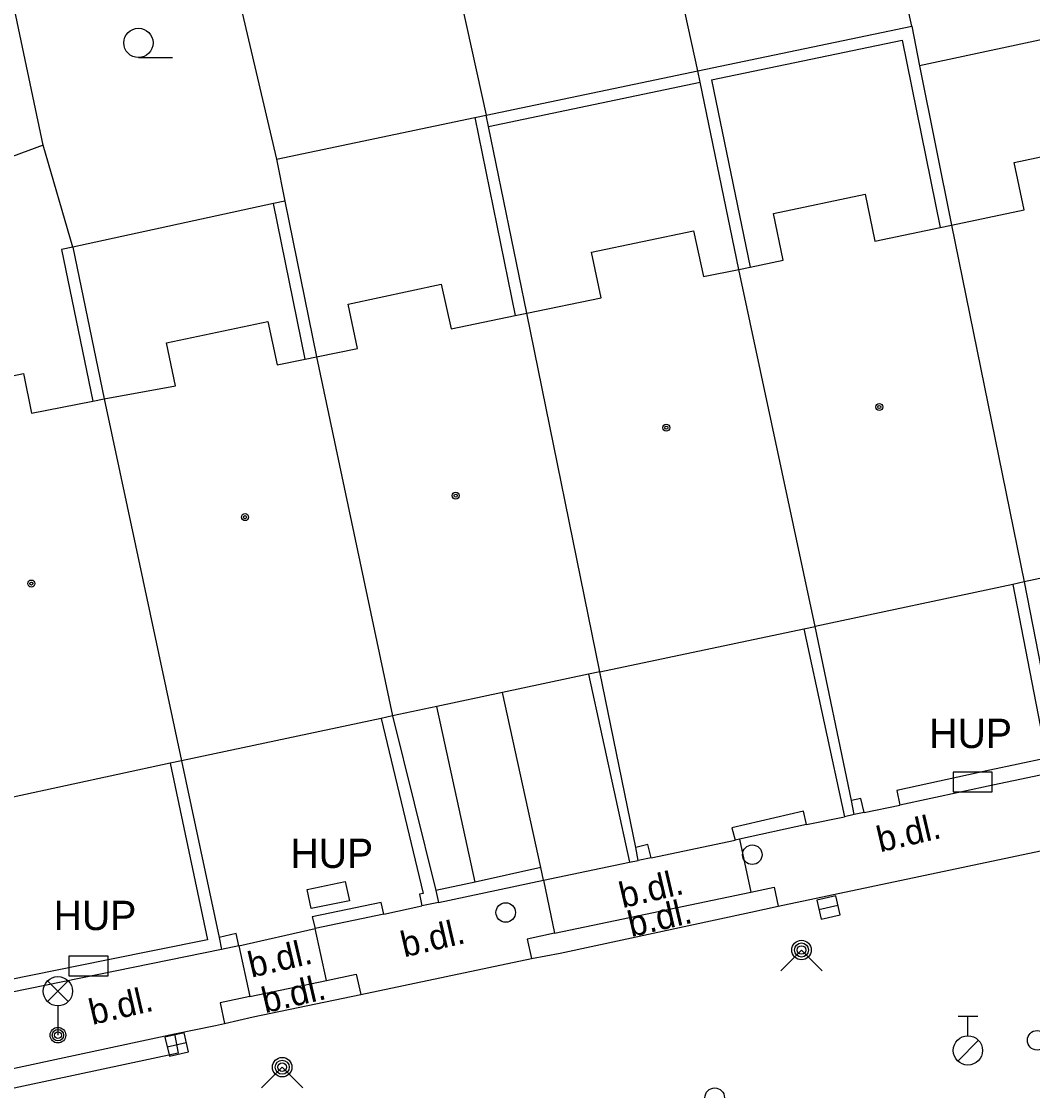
# Model space of a CAD drawing. Extents: x -596229 to -595156, y -1161237 to -1159376.
# Drawn here: x -595887.66 to -595861.78, y -1161018.38 to -1160991.01 of the extents above; entities that cross this region are included whole.
import ezdxf

# ---------------------------------------------------------------- set-up
doc = ezdxf.new("R2010")
doc.units = 0
for name, color, linetype in [('DOP - kresba z DSPS bez souradnic', 7, 'Continuous'), ('DOP - ploty', 7, 'Continuous'), ('DOP - rozhrani ploch obecne', 7, 'Continuous'), ('Level 24', 7, 'Continuous'), ('Level 27', 7, 'Continuous'), ('Level 28', 7, 'Continuous'), ('Level 31', 7, 'Continuous'), ('Level 33', 7, 'Continuous'), ('Level 36', 7, 'Continuous'), ('Level 39', 7, 'Continuous'), ('plynovod - povrch.  znaky - PRIS skut. velikost', 7, 'Continuous'), ('TM - budovy zdene_ betonove - VP', 7, 'Continuous'), ('TM - komunikace - VP', 7, 'Continuous'), ('TM - letecke snimky - pomocna linie', 7, 'Continuous'), ('TM - plot drateny_ kovovy - VP', 7, 'Continuous'), ('TM - podezdivka plotu - VP', 7, 'Continuous'), ('TM - popis objektu', 7, 'Continuous'), ('TM - popis povrchu', 7, 'Continuous'), ('TM - rozhrani ploch obecne - VP', 7, 'Continuous'), ('TM - vjezd na pozemek', 7, 'Continuous')]:
    doc.layers.add(name, color=color, linetype=linetype)

msp = doc.modelspace()

# ---------------------------------------------------------------- linework, layer by layer
at = {"layer": 'DOP - kresba z DSPS bez souradnic'}
for points in [[(-595870, -1160992.51), (-595865.12, -1160991.49)], [(-595865.12, -1160991.49), (-595864.15, -1160996.29)], [(-595875.71, -1160993.7), (-595870.29, -1160992.57)], [(-595870, -1160992.51), (-595869.01, -1160997.3)], [(-595876.06, -1160993.47), (-595875.03, -1160998.54)], [(-595880.4, -1160999.66), (-595881.21, -1160995.67)], [(-595886.35, -1160996.79), (-595886.64, -1160996.85)], [(-595886.64, -1160996.85), (-595885.84, -1161000.73)]]:
    msp.add_lwpolyline(points, dxfattribs=at)
at = {"layer": 'DOP - ploty'}
msp.add_lwpolyline([(-595882.36, -1160963.54), (-595875.77, -1160993.41)], dxfattribs=at)
at = {"layer": 'DOP - rozhrani ploch obecne'}
for points in [[(-595870.35, -1160992.28), (-595878.33, -1160955.95)], [(-595864.88, -1160991.13), (-595870.1, -1160967.45)], [(-595882.89, -1160987.04), (-595881.14, -1160994.54)], [(-595887.11, -1160994.18), (-595888.2, -1160988.99)], [(-595870.35, -1160992.28), (-595864.88, -1160991.13)], [(-595864.88, -1160991.13), (-595864.68, -1160992.15)], [(-595859.49, -1160991.04), (-595864.68, -1160992.15)], [(-595875.77, -1160993.41), (-595870.35, -1160992.28)], [(-595870.29, -1160992.57), (-595870.35, -1160992.28)], [(-595864.68, -1160992.15), (-595863.86, -1160996.23)], [(-595869.3, -1160997.36), (-595870.29, -1160992.57)], [(-595881.14, -1160994.54), (-595876.06, -1160993.47)], [(-595876.06, -1160993.47), (-595875.77, -1160993.41)], [(-595875.71, -1160993.7), (-595875.77, -1160993.41)], [(-595874.73, -1160998.48), (-595875.71, -1160993.7)], [(-595887.11, -1160994.18), (-595897.16, -1160997.89)], [(-595886.35, -1160996.79), (-595887.11, -1160994.18)], [(-595881.14, -1160994.54), (-595880.92, -1160995.61)], [(-595881.21, -1160995.67), (-595886.35, -1160996.79)], [(-595880.92, -1160995.61), (-595881.21, -1160995.67)], [(-595880.92, -1160995.61), (-595880.11, -1160999.6)], [(-595886.35, -1160996.79), (-595885.55, -1161000.67)]]:
    msp.add_lwpolyline(points, dxfattribs=at)
at = {"layer": 'Level 24'}
for points in [[(-595863.818, -1161010.729), (-595862.818, -1161010.729), (-595862.818, -1161010.229), (-595863.818, -1161010.229)], [(-595886.448, -1161015.439), (-595885.448, -1161015.439), (-595885.448, -1161014.939), (-595886.448, -1161014.939)]]:
    msp.add_lwpolyline(points, close=True, dxfattribs=at)
at = {"layer": 'Level 27'}
for p, q in [((-595867.254, -1161013.746), (-595866.766, -1161013.634)), ((-595883.934, -1161017.256), (-595883.446, -1161017.144))]:
    msp.add_line(p, q, dxfattribs=at)
for points in [[(-595867.197, -1161013.99), (-595866.71, -1161013.877), (-595866.823, -1161013.39), (-595867.31, -1161013.503)], [(-595883.877, -1161017.5), (-595883.39, -1161017.387), (-595883.503, -1161016.9), (-595883.99, -1161017.013)]]:
    msp.add_lwpolyline(points, close=True, dxfattribs=at)
at = {"layer": 'Level 28'}
for p, q in [((-595863.69, -1161016.475), (-595863.19, -1161016.475)), ((-595863.44, -1161016.975), (-595863.44, -1161016.475)), ((-595863.698, -1161017.622), (-595863.168, -1161017.092))]:
    msp.add_line(p, q, dxfattribs=at)
for centre, radius in [((-595861.67, -1161017.09), 0.25), ((-595863.44, -1161017.35), 0.375), ((-595869.92, -1161018.56), 0.25)]:
    msp.add_circle(centre, radius, dxfattribs=at)
at = {"layer": 'Level 31'}
for points in [[(-595868.23, -1161015.31), (-595867.7, -1161014.78), (-595867.17, -1161015.31)], [(-595881.52, -1161018.31), (-595880.99, -1161017.78), (-595880.46, -1161018.31)]]:
    msp.add_lwpolyline(points, dxfattribs=at)
for centre, radius in [((-595868.96, -1161012.34), 0.25), ((-595875.27, -1161013.82), 0.25), ((-595867.7, -1161014.78), 0.25), ((-595867.7, -1161014.78), 0.18), ((-595867.7, -1161014.78), 0.11), ((-595880.99, -1161017.78), 0.25), ((-595880.99, -1161017.78), 0.18), ((-595880.99, -1161017.78), 0.11)]:
    msp.add_circle(centre, radius, dxfattribs=at)
at = {"layer": 'Level 33'}
for p, q in [((-595886.995, -1161016.1), (-595886.465, -1161015.57)), ((-595886.995, -1161015.57), (-595886.465, -1161016.1)), ((-595886.73, -1161016.21), (-595886.73, -1161016.96))]:
    msp.add_line(p, q, dxfattribs=at)
for centre, radius in [((-595886.73, -1161015.835), 0.375), ((-595886.73, -1161016.96), 0.2), ((-595886.73, -1161016.96), 0.145), ((-595886.73, -1161016.96), 0.0876)]:
    msp.add_circle(centre, radius, dxfattribs=at)
at = {"layer": 'Level 36'}
msp.add_line((-595884.67, -1160991.935), (-595883.795, -1160991.935), dxfattribs=at)
msp.add_circle((-595884.67, -1160991.56), 0.375, dxfattribs=at)
at = {"layer": 'Level 39'}
for centre, radius in [((-595865.71, -1161000.88), 0.09), ((-595865.71, -1161000.88), 0.0398), ((-595871.16, -1161001.41), 0.09), ((-595871.16, -1161001.41), 0.0398), ((-595876.55, -1161003.15), 0.09), ((-595876.55, -1161003.15), 0.0398), ((-595881.94, -1161003.7), 0.09), ((-595881.94, -1161003.7), 0.0398), ((-595887.41, -1161005.4), 0.09), ((-595887.41, -1161005.4), 0.0398)]:
    msp.add_circle(centre, radius, dxfattribs=at)
at = {"layer": 'plynovod - povrch.  znaky - PRIS skut. velikost'}
msp.add_lwpolyline([(-595879.27, -1161013.52), (-595880.25, -1161013.72), (-595880.35, -1161013.23), (-595879.38, -1161013.03), (-595879.27, -1161013.52)], dxfattribs=at)
at = {"layer": 'TM - budovy zdene_ betonove - VP'}
for points in [[(-595862.26, -1160994.62), (-595859.84, -1160994.11)], [(-595862, -1160995.83), (-595862.26, -1160994.62)], [(-595868.42, -1160995.93), (-595866.07, -1160995.43)], [(-595866.07, -1160995.43), (-595865.82, -1160996.64)], [(-595863.86, -1160996.23), (-595862, -1160995.83)], [(-595868.17, -1160997.12), (-595868.42, -1160995.93)], [(-595873.07, -1160996.92), (-595870.46, -1160996.37)], [(-595870.46, -1160996.37), (-595870.21, -1160997.54)], [(-595865.82, -1160996.64), (-595864.15, -1160996.29)], [(-595864.15, -1160996.29), (-595863.86, -1160996.23)], [(-595863.86, -1160996.23), (-595862, -1161005.36)], [(-595872.83, -1160998.09), (-595873.07, -1160996.92)], [(-595869.01, -1160997.3), (-595868.17, -1160997.12)], [(-595870.21, -1160997.54), (-595869.3, -1160997.36)], [(-595869.3, -1160997.36), (-595869.01, -1160997.3)], [(-595867.35, -1161006.5), (-595869.3, -1160997.36)], [(-595879.3, -1160998.25), (-595876.92, -1160997.74)], [(-595876.92, -1160997.74), (-595876.67, -1160998.88)], [(-595879.06, -1160999.38), (-595879.3, -1160998.25)], [(-595874.73, -1160998.48), (-595872.83, -1160998.09)], [(-595876.67, -1160998.88), (-595875.03, -1160998.54)], [(-595875.03, -1160998.54), (-595874.73, -1160998.48)], [(-595872.86, -1161007.66), (-595874.73, -1160998.48)], [(-595883.95, -1160999.24), (-595881.36, -1160998.69)], [(-595881.36, -1160998.69), (-595881.12, -1160999.8)], [(-595883.72, -1161000.34), (-595883.95, -1160999.24)], [(-595880.11, -1160999.6), (-595879.06, -1160999.38)], [(-595881.12, -1160999.8), (-595880.4, -1160999.66)], [(-595880.4, -1160999.66), (-595880.11, -1160999.6)], [(-595880.11, -1160999.6), (-595878.17, -1161008.79)], [(-595890.15, -1161000.56), (-595887.61, -1161000.02)], [(-595887.61, -1161000.02), (-595887.41, -1161001.04)], [(-595885.55, -1161000.67), (-595883.72, -1161000.34)], [(-595887.41, -1161001.04), (-595885.84, -1161000.73)], [(-595885.84, -1161000.73), (-595885.55, -1161000.67)], [(-595885.55, -1161000.67), (-595883.57, -1161009.94)], [(-595858.7, -1161004.66), (-595862, -1161005.36)], [(-595862.29, -1161005.42), (-595867.35, -1161006.5)], [(-595862, -1161005.36), (-595862.29, -1161005.42)], [(-595867.64, -1161006.56), (-595867.35, -1161006.5)], [(-595872.86, -1161007.66), (-595867.64, -1161006.56)], [(-595873.15, -1161007.72), (-595875.35, -1161008.19)], [(-595872.86, -1161007.66), (-595873.15, -1161007.72)], [(-595875.35, -1161008.19), (-595877.03, -1161008.55)], [(-595877.03, -1161008.55), (-595878.17, -1161008.79)], [(-595878.46, -1161008.85), (-595883.57, -1161009.94)], [(-595878.17, -1161008.79), (-595878.46, -1161008.85)], [(-595883.86, -1161010), (-595889.22, -1161011.16)], [(-595883.57, -1161009.94), (-595883.86, -1161010)]]:
    msp.add_lwpolyline(points, dxfattribs=at)
at = {"layer": 'TM - komunikace - VP'}
for points in [[(-595868.3, -1161013.66), (-595861.1, -1161012.14)], [(-595874.61, -1161015), (-595873.88, -1161014.86), (-595869, -1161013.81), (-595868.3, -1161013.66)], [(-595878.98, -1161015.92), (-595874.61, -1161015)], [(-595882.47, -1161016.66), (-595881.73, -1161016.49), (-595878.98, -1161015.92)], [(-595888.33, -1161017.91), (-595883.75, -1161016.93)], [(-595883.75, -1161016.93), (-595882.7, -1161016.71), (-595882.47, -1161016.66)]]:
    msp.add_lwpolyline(points, dxfattribs=at)
at = {"layer": 'TM - letecke snimky - pomocna linie'}
for points in [[(-595874.37, -1161012.67), (-595875.35, -1161008.19)], [(-595876.05, -1161013.04), (-595877.03, -1161008.55)]]:
    msp.add_lwpolyline(points, dxfattribs=at)
at = {"layer": 'TM - plot drateny_ kovovy - VP'}
for points in [[(-595862.29, -1161005.42), (-595861.43, -1161009.87), (-595862.88, -1161010.18)], [(-595867.64, -1161006.56), (-595866.6, -1161011.37)], [(-595873.15, -1161007.72), (-595872.1, -1161012.53)], [(-595878.46, -1161008.85), (-595877.38, -1161013.33), (-595877.48, -1161013.35), (-595877.42, -1161013.65)], [(-595883.86, -1161010), (-595882.9, -1161014.52), (-595885.49, -1161015.04)], [(-595862.88, -1161010.18), (-595865.26, -1161010.7), (-595865.18, -1161011.07)], [(-595866.1, -1161011.26), (-595866.18, -1161010.9), (-595866.42, -1161010.95)], [(-595867.57, -1161011.57), (-595867.65, -1161011.23), (-595869.48, -1161011.65), (-595869.4, -1161011.97)], [(-595871.55, -1161012.42), (-595871.63, -1161012.08), (-595871.94, -1161012.16)], [(-595874.37, -1161012.67), (-595876.05, -1161013.04)], [(-595874.3, -1161012.99), (-595874.37, -1161012.67)], [(-595876.05, -1161013.04), (-595877.06, -1161013.26)], [(-595878.39, -1161013.86), (-595878.46, -1161013.56), (-595880.22, -1161013.93), (-595880.15, -1161014.23)], [(-595882.1, -1161014.67), (-595882.17, -1161014.36), (-595882.6, -1161014.46)], [(-595885.49, -1161015.04), (-595888.01, -1161015.55)]]:
    msp.add_lwpolyline(points, dxfattribs=at)
at = {"layer": 'TM - podezdivka plotu - VP'}
for points in [[(-595862, -1161005.36), (-595861.13, -1161009.81)], [(-595866.42, -1161010.95), (-595867.35, -1161006.5)], [(-595871.94, -1161012.16), (-595872.86, -1161007.66)], [(-595878.17, -1161008.79), (-595877.06, -1161013.26)], [(-595883.57, -1161009.94), (-595882.6, -1161014.46)], [(-595861.05, -1161010.19), (-595862.8, -1161010.56)], [(-595862.8, -1161010.56), (-595865.18, -1161011.07)], [(-595866.35, -1161011.31), (-595866.42, -1161010.95)], [(-595866.35, -1161011.31), (-595866.6, -1161011.37)], [(-595866.1, -1161011.26), (-595866.35, -1161011.31)], [(-595867.57, -1161011.57), (-595869.29, -1161011.94)], [(-595869.29, -1161011.94), (-595869.4, -1161011.97)], [(-595871.88, -1161012.49), (-595871.94, -1161012.16)], [(-595872.1, -1161012.53), (-595871.88, -1161012.49)], [(-595871.55, -1161012.42), (-595871.88, -1161012.49)], [(-595876.99, -1161013.56), (-595874.3, -1161012.99)], [(-595877.06, -1161013.26), (-595876.99, -1161013.56)], [(-595876.99, -1161013.56), (-595877.42, -1161013.65)], [(-595878.39, -1161013.86), (-595880.15, -1161014.23)], [(-595882.6, -1161014.46), (-595882.54, -1161014.77)], [(-595882.1, -1161014.67), (-595882.54, -1161014.77)], [(-595882.54, -1161014.77), (-595887.94, -1161015.87)]]:
    msp.add_lwpolyline(points, dxfattribs=at)
at = {"layer": 'TM - rozhrani ploch obecne - VP'}
for points in [[(-595869.29, -1161011.94), (-595869, -1161013.3)], [(-595874.3, -1161012.99), (-595874.02, -1161014.35)], [(-595874.02, -1161014.35), (-595869, -1161013.3)], [(-595869, -1161013.3), (-595868.4, -1161013.17), (-595868.3, -1161013.66)], [(-595879.86, -1161015.56), (-595880.15, -1161014.23)], [(-595874.02, -1161014.35), (-595874.72, -1161014.5), (-595874.61, -1161015)], [(-595882.1, -1161014.67), (-595881.82, -1161015.97)], [(-595881.82, -1161015.97), (-595879.86, -1161015.56)], [(-595879.86, -1161015.56), (-595879.1, -1161015.4), (-595878.98, -1161015.92)], [(-595881.82, -1161015.97), (-595882.58, -1161016.13), (-595882.47, -1161016.66)], [(-595883.75, -1161016.93), (-595883.65, -1161017.42), (-595903.45, -1161021.64), (-595913.98, -1161023.87), (-595914.09, -1161023.36)]]:
    msp.add_lwpolyline(points, dxfattribs=at)
at = {"layer": 'TM - vjezd na pozemek'}
for points in [[(-595866.1, -1161011.26), (-595865.18, -1161011.07)], [(-595867.57, -1161011.57), (-595866.6, -1161011.37)], [(-595871.55, -1161012.42), (-595869.4, -1161011.97)], [(-595874.3, -1161012.99), (-595872.1, -1161012.53)], [(-595878.39, -1161013.86), (-595877.42, -1161013.65)], [(-595882.1, -1161014.67), (-595880.15, -1161014.23)]]:
    msp.add_lwpolyline(points, dxfattribs=at)

# ---------------------------------------------------------------- texts
at = {"layer": 'TM - popis objektu'}
for p in [(-595864.43, -1161009.61), (-595880.78, -1161012.68), (-595886.84, -1161014.27)]:
    msp.add_text('HUP', height=0.75, dxfattribs=at).set_placement(p)
at = {"layer": 'TM - popis povrchu'}
for p in [(-595865.69, -1161012.28), (-595872.28, -1161013.71), (-595872.06, -1161014.45), (-595877.87, -1161014.97), (-595881.78, -1161015.49), (-595881.43, -1161016.4), (-595885.85, -1161016.7)]:
    msp.add_text('b.dl.', height=0.65, rotation=13.11, dxfattribs=at).set_placement(p)

doc.saveas('drawing.dxf')
